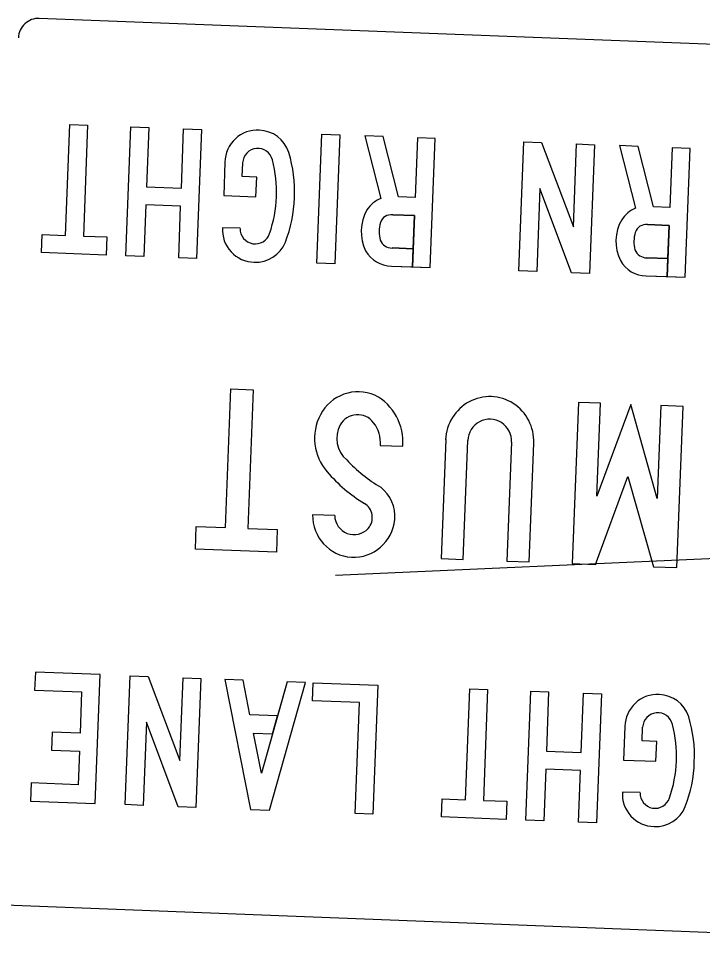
# Model space of a CAD drawing. Extents: x 2096670 to 2098561, y 684033 to 689893.
# Drawn here: x 2097454.9 to 2097503.3, y 686613.6 to 686678.6 of the extents above; entities that cross this region are included whole.
import ezdxf

# ---------------------------------------------------------------- set-up
doc = ezdxf.new("R2010")
doc.units = 0
doc.layers.add('Prop Sign E Right Lane Must Turn Right CELL', color=7, linetype='Continuous')
doc.layers.add('Scratch_Level_3', color=7, linetype='Continuous')

msp = doc.modelspace()

# ---------------------------------------------------------------- linework, layer by layer
at = {"layer": 'Prop Sign E Right Lane Must Turn Right CELL'}
for p, q in [((2097516.264, 686676.309), (2097456.373, 686678.618)), ((2097479.405, 686670.308), (2097480.535, 686665.878)), ((2097497.438, 686669.613), (2097498.571, 686665.183)), ((2097469.513, 686668.45), (2097469.513, 686668.45)), ((2097469.513, 686668.45), (2097469.513, 686668.45)), ((2097469.513, 686668.45), (2097469.513, 686668.45)), ((2097470.588, 686663.765), (2097469.334, 686663.808)), ((2097470.588, 686663.765), (2097469.334, 686663.808)), ((2097470.588, 686663.765), (2097469.334, 686663.808)), ((2097480.51, 686648.4), (2097482.098, 686648.339)), ((2097480.51, 686648.4), (2097482.098, 686648.339)), ((2097480.51, 686648.4), (2097482.098, 686648.339)), ((2097491.047, 686640.154), (2097491.371, 686648.568)), ((2097491.047, 686640.154), (2097491.371, 686648.568)), ((2097491.047, 686640.154), (2097491.371, 686648.568)), ((2097477.28, 686643.435), (2097475.717, 686643.496)), ((2097477.28, 686643.435), (2097475.717, 686643.496)), ((2097477.28, 686643.435), (2097475.717, 686643.496)), ((2097497.826, 686628.513), (2097497.826, 686628.513)), ((2097497.826, 686628.513), (2097497.826, 686628.513)), ((2097497.826, 686628.513), (2097497.826, 686628.513)), ((2097498.895, 686623.826), (2097497.647, 686623.868)), ((2097498.895, 686623.826), (2097497.647, 686623.868)), ((2097498.895, 686623.826), (2097497.647, 686623.868)), ((2097453.954, 686615.876), (2097513.846, 686613.567))]:
    msp.add_line(p, q, dxfattribs=at)
for points in [[(2097459.492, 686663.217), (2097461.154, 686663.153), (2097461.104, 686661.874), (2097456.521, 686662.05), (2097456.571, 686663.329), (2097458.233, 686663.265), (2097458.535, 686671.113), (2097459.794, 686671.064)], [(2097459.492, 686663.217), (2097461.154, 686663.153), (2097461.104, 686661.874), (2097456.521, 686662.05), (2097456.571, 686663.329), (2097458.233, 686663.265), (2097458.535, 686671.113), (2097459.794, 686671.064)], [(2097459.492, 686663.217), (2097461.154, 686663.153), (2097461.104, 686661.874), (2097456.521, 686662.05), (2097456.571, 686663.329), (2097458.233, 686663.265), (2097458.535, 686671.113), (2097459.794, 686671.064)], [(2097467.496, 686661.627), (2097466.237, 686661.676), (2097466.377, 686665.326), (2097463.904, 686665.422), (2097463.763, 686661.771), (2097462.504, 686661.82), (2097462.856, 686670.946), (2097464.115, 686670.898), (2097463.953, 686666.701), (2097466.427, 686666.605), (2097466.588, 686670.802), (2097467.848, 686670.754)], [(2097467.496, 686661.627), (2097466.237, 686661.676), (2097466.377, 686665.326), (2097463.904, 686665.422), (2097463.763, 686661.771), (2097462.504, 686661.82), (2097462.856, 686670.946), (2097464.115, 686670.898), (2097463.953, 686666.701), (2097466.427, 686666.605), (2097466.588, 686670.802), (2097467.848, 686670.754)], [(2097467.496, 686661.627), (2097466.237, 686661.676), (2097466.377, 686665.326), (2097463.904, 686665.422), (2097463.763, 686661.771), (2097462.504, 686661.82), (2097462.856, 686670.946), (2097464.115, 686670.898), (2097463.953, 686666.701), (2097466.427, 686666.605), (2097466.588, 686670.802), (2097467.848, 686670.754)], [(2097477.281, 686661.25), (2097476.025, 686661.299), (2097476.377, 686670.425), (2097477.633, 686670.377)], [(2097477.281, 686661.25), (2097476.025, 686661.299), (2097476.377, 686670.425), (2097477.633, 686670.377)], [(2097477.281, 686661.25), (2097476.025, 686661.299), (2097476.377, 686670.425), (2097477.633, 686670.377)], [(2097494.05, 686660.604), (2097491.803, 686666.575), (2097491.577, 686660.699), (2097490.315, 686660.748), (2097490.667, 686669.874), (2097491.929, 686669.825), (2097494.173, 686663.863), (2097494.399, 686669.73), (2097495.658, 686669.682), (2097495.306, 686660.555)], [(2097494.05, 686660.604), (2097491.803, 686666.575), (2097491.577, 686660.699), (2097490.315, 686660.748), (2097490.667, 686669.874), (2097491.929, 686669.825), (2097494.173, 686663.863), (2097494.399, 686669.73), (2097495.658, 686669.682), (2097495.306, 686660.555)], [(2097494.05, 686660.604), (2097491.803, 686666.575), (2097491.577, 686660.699), (2097490.315, 686660.748), (2097490.667, 686669.874), (2097491.929, 686669.825), (2097494.173, 686663.863), (2097494.399, 686669.73), (2097495.658, 686669.682), (2097495.306, 686660.555)], [(2097471.135, 686642.521), (2097473.213, 686642.441), (2097473.152, 686640.844), (2097467.42, 686641.065), (2097467.481, 686642.662), (2097469.56, 686642.582), (2097469.938, 686652.393), (2097471.513, 686652.332)], [(2097471.135, 686642.521), (2097473.213, 686642.441), (2097473.152, 686640.844), (2097467.42, 686641.065), (2097467.481, 686642.662), (2097469.56, 686642.582), (2097469.938, 686652.393), (2097471.513, 686652.332)], [(2097471.135, 686642.521), (2097473.213, 686642.441), (2097473.152, 686640.844), (2097467.42, 686641.065), (2097467.481, 686642.662), (2097469.56, 686642.582), (2097469.938, 686652.393), (2097471.513, 686652.332)], [(2097498.233, 686651.302), (2097495.845, 686644.816), (2097496.098, 686651.385), (2097494.526, 686651.445), (2097494.086, 686640.037), (2097495.743, 686639.973), (2097498.037, 686646.204), (2097499.844, 686639.815), (2097501.5, 686639.751), (2097501.94, 686651.159), (2097500.365, 686651.22), (2097500.112, 686644.651)], [(2097498.233, 686651.302), (2097495.845, 686644.816), (2097496.098, 686651.385), (2097494.526, 686651.445), (2097494.086, 686640.037), (2097495.743, 686639.973), (2097498.037, 686646.204), (2097499.844, 686639.815), (2097501.5, 686639.751), (2097501.94, 686651.159), (2097500.365, 686651.22), (2097500.112, 686644.651)], [(2097498.233, 686651.302), (2097495.845, 686644.816), (2097496.098, 686651.385), (2097494.526, 686651.445), (2097494.086, 686640.037), (2097495.743, 686639.973), (2097498.037, 686646.204), (2097499.844, 686639.815), (2097501.5, 686639.751), (2097501.94, 686651.159), (2097500.365, 686651.22), (2097500.112, 686644.651)], [(2097459.368, 686630.955), (2097459.255, 686628.036), (2097457.289, 686628.112), (2097457.24, 686626.833), (2097459.206, 686626.758), (2097459.115, 686624.386), (2097455.788, 686624.514), (2097455.739, 686623.235), (2097460.325, 686623.059), (2097460.676, 686632.185), (2097456.091, 686632.362), (2097456.041, 686631.083)], [(2097459.368, 686630.955), (2097459.255, 686628.036), (2097457.289, 686628.112), (2097457.24, 686626.833), (2097459.206, 686626.758), (2097459.115, 686624.386), (2097455.788, 686624.514), (2097455.739, 686623.235), (2097460.325, 686623.059), (2097460.676, 686632.185), (2097456.091, 686632.362), (2097456.041, 686631.083)], [(2097459.368, 686630.955), (2097459.255, 686628.036), (2097457.289, 686628.112), (2097457.24, 686626.833), (2097459.206, 686626.758), (2097459.115, 686624.386), (2097455.788, 686624.514), (2097455.739, 686623.235), (2097460.325, 686623.059), (2097460.676, 686632.185), (2097456.091, 686632.362), (2097456.041, 686631.083)], [(2097466.2, 686622.832), (2097463.948, 686628.803), (2097463.722, 686622.928), (2097462.46, 686622.976), (2097462.811, 686632.103), (2097464.073, 686632.054), (2097466.32, 686626.091), (2097466.547, 686631.959), (2097467.803, 686631.91), (2097467.451, 686622.784)], [(2097466.2, 686622.832), (2097463.948, 686628.803), (2097463.722, 686622.928), (2097462.46, 686622.976), (2097462.811, 686632.103), (2097464.073, 686632.054), (2097466.32, 686626.091), (2097466.547, 686631.959), (2097467.803, 686631.91), (2097467.451, 686622.784)], [(2097466.2, 686622.832), (2097463.948, 686628.803), (2097463.722, 686622.928), (2097462.46, 686622.976), (2097462.811, 686632.103), (2097464.073, 686632.054), (2097466.32, 686626.091), (2097466.547, 686631.959), (2097467.803, 686631.91), (2097467.451, 686622.784)], [(2097471.278, 686629.328), (2097470.792, 686631.795), (2097469.496, 686631.845), (2097471.321, 686622.635), (2097472.671, 686622.583), (2097475.203, 686631.625), (2097473.907, 686631.675), (2097473.23, 686629.252)], [(2097472.876, 686627.988), (2097473.23, 686629.252), (2097471.278, 686629.328), (2097470.792, 686631.795), (2097469.496, 686631.845), (2097471.321, 686622.635), (2097472.671, 686622.583), (2097475.203, 686631.625), (2097473.907, 686631.675), (2097472.098, 686625.208), (2097471.535, 686628.04)], [(2097472.876, 686627.988), (2097473.23, 686629.252), (2097471.278, 686629.328), (2097470.792, 686631.795), (2097469.496, 686631.845), (2097471.321, 686622.635), (2097472.671, 686622.583), (2097475.203, 686631.625), (2097473.907, 686631.675), (2097472.098, 686625.208), (2097471.535, 686628.04)], [(2097479.983, 686622.301), (2097478.724, 686622.349), (2097479.027, 686630.197), (2097475.7, 686630.325), (2097475.749, 686631.604), (2097480.335, 686631.427)], [(2097479.983, 686622.301), (2097478.724, 686622.349), (2097479.027, 686630.197), (2097475.7, 686630.325), (2097475.749, 686631.604), (2097480.335, 686631.427)], [(2097479.983, 686622.301), (2097478.724, 686622.349), (2097479.027, 686630.197), (2097475.7, 686630.325), (2097475.749, 686631.604), (2097480.335, 686631.427)], [(2097487.804, 686623.277), (2097489.463, 686623.213), (2097489.414, 686621.934), (2097484.831, 686622.111), (2097484.88, 686623.39), (2097486.542, 686623.326), (2097486.845, 686631.173), (2097488.106, 686631.125)], [(2097487.804, 686623.277), (2097489.463, 686623.213), (2097489.414, 686621.934), (2097484.831, 686622.111), (2097484.88, 686623.39), (2097486.542, 686623.326), (2097486.845, 686631.173), (2097488.106, 686631.125)], [(2097487.804, 686623.277), (2097489.463, 686623.213), (2097489.414, 686621.934), (2097484.831, 686622.111), (2097484.88, 686623.39), (2097486.542, 686623.326), (2097486.845, 686631.173), (2097488.106, 686631.125)], [(2097495.805, 686621.688), (2097494.546, 686621.736), (2097494.687, 686625.387), (2097492.214, 686625.482), (2097492.073, 686621.832), (2097490.816, 686621.88), (2097491.168, 686631.007), (2097492.425, 686630.958), (2097492.263, 686626.761), (2097494.736, 686626.666), (2097494.898, 686630.863), (2097496.157, 686630.814)], [(2097495.805, 686621.688), (2097494.546, 686621.736), (2097494.687, 686625.387), (2097492.214, 686625.482), (2097492.073, 686621.832), (2097490.816, 686621.88), (2097491.168, 686631.007), (2097492.425, 686630.958), (2097492.263, 686626.761), (2097494.736, 686626.666), (2097494.898, 686630.863), (2097496.157, 686630.814)], [(2097495.805, 686621.688), (2097494.546, 686621.736), (2097494.687, 686625.387), (2097492.214, 686625.482), (2097492.073, 686621.832), (2097490.816, 686621.88), (2097491.168, 686631.007), (2097492.425, 686630.958), (2097492.263, 686626.761), (2097494.736, 686626.666), (2097494.898, 686630.863), (2097496.157, 686630.814)], [(2097472.098, 686625.208), (2097471.535, 686628.04), (2097472.876, 686627.988)]]:
    msp.add_lwpolyline(points, close=True, dxfattribs=at)
for points in [[(2097481.293, 686661.095), (2097484.042, 686660.989), (2097484.394, 686670.116), (2097483.134, 686670.165), (2097482.972, 686665.939), (2097481.808, 686665.984), (2097480.718, 686670.258), (2097479.405, 686670.308)], [(2097484.394, 686670.116), (2097483.134, 686670.165), (2097482.972, 686665.939), (2097481.808, 686665.984), (2097480.718, 686670.258), (2097479.405, 686670.308), (2097480.535, 686665.878)], [(2097484.394, 686670.116), (2097483.134, 686670.165), (2097482.972, 686665.939), (2097481.808, 686665.984), (2097480.718, 686670.258), (2097479.405, 686670.308), (2097480.535, 686665.878)], [(2097481.387, 686664.72), (2097482.922, 686664.66), (2097482.783, 686661.038), (2097484.042, 686660.989), (2097484.394, 686670.116)], [(2097481.387, 686664.72), (2097482.922, 686664.66), (2097482.783, 686661.038), (2097484.042, 686660.989), (2097484.394, 686670.116)], [(2097499.329, 686660.4), (2097502.078, 686660.294), (2097502.43, 686669.421), (2097501.171, 686669.469), (2097501.008, 686665.244), (2097499.847, 686665.289), (2097498.754, 686669.562), (2097497.438, 686669.613)], [(2097502.43, 686669.421), (2097501.171, 686669.469), (2097501.008, 686665.244), (2097499.847, 686665.289), (2097498.754, 686669.562), (2097497.438, 686669.613), (2097498.571, 686665.183)], [(2097502.43, 686669.421), (2097501.171, 686669.469), (2097501.008, 686665.244), (2097499.847, 686665.289), (2097498.754, 686669.562), (2097497.438, 686669.613), (2097498.571, 686665.183)], [(2097499.423, 686664.024), (2097500.958, 686663.965), (2097500.819, 686660.343), (2097502.078, 686660.294), (2097502.43, 686669.421)], [(2097499.423, 686664.024), (2097500.958, 686663.965), (2097500.819, 686660.343), (2097502.078, 686660.294), (2097502.43, 686669.421)], [(2097469.513, 686668.45), (2097469.422, 686666.075), (2097471.706, 686665.987), (2097471.76, 686667.387), (2097470.729, 686667.427), (2097470.767, 686668.399)], [(2097469.513, 686668.45), (2097469.422, 686666.075), (2097471.706, 686665.987), (2097471.76, 686667.387), (2097470.729, 686667.427), (2097470.767, 686668.399)], [(2097469.513, 686668.45), (2097469.422, 686666.075), (2097471.706, 686665.987), (2097471.76, 686667.387), (2097470.729, 686667.427), (2097470.767, 686668.399)], [(2097481.342, 686662.374), (2097482.832, 686662.317), (2097482.922, 686664.66), (2097481.387, 686664.72)], [(2097499.378, 686661.679), (2097500.868, 686661.622), (2097500.958, 686663.965), (2097499.423, 686664.024)], [(2097481.293, 686661.095), (2097482.783, 686661.038), (2097482.832, 686662.317), (2097481.342, 686662.374)], [(2097481.293, 686661.095), (2097482.783, 686661.038), (2097482.832, 686662.317), (2097481.342, 686662.374)], [(2097499.329, 686660.4), (2097500.819, 686660.343), (2097500.868, 686661.622), (2097499.378, 686661.679)], [(2097499.329, 686660.4), (2097500.819, 686660.343), (2097500.868, 686661.622), (2097499.378, 686661.679)], [(2097485.138, 686648.808), (2097484.813, 686640.395), (2097486.385, 686640.334), (2097486.71, 686648.748)], [(2097485.138, 686648.808), (2097484.813, 686640.395), (2097486.385, 686640.334), (2097486.71, 686648.748)], [(2097485.138, 686648.808), (2097484.813, 686640.395), (2097486.385, 686640.334), (2097486.71, 686648.748)], [(2097489.8, 686648.629), (2097489.475, 686640.215), (2097491.047, 686640.154)], [(2097489.8, 686648.629), (2097489.475, 686640.215), (2097491.047, 686640.154)], [(2097489.8, 686648.629), (2097489.475, 686640.215), (2097491.047, 686640.154)], [(2097497.826, 686628.513), (2097497.734, 686626.136), (2097500.018, 686626.048), (2097500.072, 686627.447), (2097499.036, 686627.487), (2097499.073, 686628.459)], [(2097497.826, 686628.513), (2097497.734, 686626.136), (2097500.018, 686626.048), (2097500.072, 686627.447), (2097499.036, 686627.487), (2097499.073, 686628.459)], [(2097497.826, 686628.513), (2097497.734, 686626.136), (2097500.018, 686626.048), (2097500.072, 686627.447), (2097499.036, 686627.487), (2097499.073, 686628.459)]]:
    msp.add_lwpolyline(points, dxfattribs=at)
msp.add_arc((2097456.317, 686677.192), 1.427, 87.79226, 177.79226, dxfattribs=at)
for centre, major_axis, start_param, end_param in [((2097471.787, 686668.4), (-0.089, -2.308), 3.11262, 4.729628), ((2097471.787, 686668.4), (-0.089, -2.308), 3.11262, 4.729628), ((2097471.787, 686668.4), (-0.089, -2.308), 3.11262, 4.729628), ((2097471.883, 686668.409), (-0.088, -2.295), 1.927774, 3.154542), ((2097471.883, 686668.409), (-0.088, -2.295), 1.927774, 3.154542), ((2097471.883, 686668.409), (-0.088, -2.295), 1.927774, 3.154542), ((2097471.836, 686668.327), (-0.042, -1.09), 1.859856, 4.686513), ((2097471.836, 686668.327), (-0.042, -1.09), 1.859856, 4.686513), ((2097471.836, 686668.327), (-0.042, -1.09), 1.859856, 4.686513), ((2097465.193, 686666.368), (-0.362, -9.379), 1.562068, 1.907322), ((2097465.193, 686666.368), (-0.362, -9.379), 1.562068, 1.907322), ((2097465.193, 686666.368), (-0.362, -9.379), 1.562068, 1.907322), ((2097463.463, 686666.176), (-0.38, -9.849), 1.589085, 1.856981), ((2097463.463, 686666.176), (-0.38, -9.849), 1.589085, 1.856981), ((2097463.463, 686666.176), (-0.38, -9.849), 1.589085, 1.856981), ((2097463.477, 686666.536), (-0.38, -9.849), 1.284612, 1.552508), ((2097463.477, 686666.536), (-0.38, -9.849), 1.284612, 1.552508), ((2097463.477, 686666.536), (-0.38, -9.849), 1.284612, 1.552508), ((2097465.188, 686666.211), (-0.362, -9.377), 1.234252, 1.578781), ((2097465.188, 686666.211), (-0.362, -9.377), 1.234252, 1.578781), ((2097465.188, 686666.211), (-0.362, -9.377), 1.234252, 1.578781), ((2097481.345, 686663.868), (-0.084, -2.169), 3.569693, 4.167803), ((2097481.345, 686663.868), (-0.084, -2.169), 3.569693, 4.167803), ((2097481.345, 686663.868), (-0.084, -2.169), 3.569693, 4.167803), ((2097482.155, 686663.532), (-0.117, -3.045), 4.22428, 5.21411), ((2097482.155, 686663.532), (-0.117, -3.045), 4.22428, 5.21411), ((2097482.155, 686663.532), (-0.117, -3.045), 4.22428, 5.21411), ((2097499.38, 686663.174), (-0.084, -2.169), 3.569693, 4.167803), ((2097499.38, 686663.174), (-0.084, -2.169), 3.569693, 4.167803), ((2097499.38, 686663.174), (-0.084, -2.169), 3.569693, 4.167803), ((2097481.284, 686663.899), (-0.032, -0.824), 3.056737, 4.417555), ((2097481.284, 686663.899), (-0.032, -0.824), 3.056737, 4.417555), ((2097481.284, 686663.899), (-0.032, -0.824), 3.056737, 4.417555), ((2097471.605, 686663.678), (-0.089, -2.308), 4.69515, 6.312158), ((2097471.605, 686663.678), (-0.089, -2.308), 4.69515, 6.312158), ((2097471.605, 686663.678), (-0.089, -2.308), 4.69515, 6.312158), ((2097471.659, 686663.748), (-0.042, -1.09), 4.738265, 7.564922), ((2097471.659, 686663.748), (-0.042, -1.09), 4.738265, 7.564922), ((2097471.659, 686663.748), (-0.042, -1.09), 4.738265, 7.564922), ((2097482.748, 686663.516), (-0.091, -2.356), 4.469957, 5.002454), ((2097482.748, 686663.516), (-0.091, -2.356), 4.469957, 5.002454), ((2097482.748, 686663.516), (-0.091, -2.356), 4.469957, 5.002454), ((2097500.19, 686662.837), (-0.117, -3.045), 4.22428, 5.21411), ((2097500.19, 686662.837), (-0.117, -3.045), 4.22428, 5.21411), ((2097500.19, 686662.837), (-0.117, -3.045), 4.22428, 5.21411), ((2097499.319, 686663.204), (-0.032, -0.824), 3.056737, 4.417555), ((2097499.319, 686663.204), (-0.032, -0.824), 3.056737, 4.417555), ((2097499.319, 686663.204), (-0.032, -0.824), 3.056737, 4.417555), ((2097500.783, 686662.821), (-0.091, -2.356), 4.469957, 5.002454), ((2097500.783, 686662.821), (-0.091, -2.356), 4.469957, 5.002454), ((2097500.783, 686662.821), (-0.091, -2.356), 4.469957, 5.002454), ((2097471.7, 686663.662), (-0.088, -2.295), 6.270236, 7.497004), ((2097471.7, 686663.662), (-0.088, -2.295), 6.270236, 7.497004), ((2097471.7, 686663.662), (-0.088, -2.295), 6.270236, 7.497004), ((2097481.345, 686663.31), (-0.036, -0.94), 5.168949, 6.317293), ((2097481.345, 686663.31), (-0.036, -0.94), 5.168949, 6.317293), ((2097481.345, 686663.31), (-0.036, -0.94), 5.168949, 6.317293), ((2097481.332, 686663.287), (-0.085, -2.194), 5.284461, 6.303565), ((2097481.332, 686663.287), (-0.085, -2.194), 5.284461, 6.303565), ((2097481.332, 686663.287), (-0.085, -2.194), 5.284461, 6.303565), ((2097499.38, 686662.615), (-0.036, -0.94), 5.168949, 6.317293), ((2097499.38, 686662.615), (-0.036, -0.94), 5.168949, 6.317293), ((2097499.38, 686662.615), (-0.036, -0.94), 5.168949, 6.317293), ((2097499.367, 686662.592), (-0.085, -2.194), 5.284461, 6.303565), ((2097499.367, 686662.592), (-0.085, -2.194), 5.284461, 6.303565), ((2097499.367, 686662.592), (-0.085, -2.194), 5.284461, 6.303565), ((2097478.952, 686649.089), (-0.12, -3.104), 2.786047, 4.251692), ((2097478.952, 686649.089), (-0.12, -3.104), 2.786047, 4.251692), ((2097478.952, 686649.089), (-0.12, -3.104), 2.786047, 4.251692), ((2097478.435, 686648.645), (-0.144, -3.729), 1.526364, 2.701682), ((2097478.435, 686648.645), (-0.144, -3.729), 1.526364, 2.701682), ((2097478.435, 686648.645), (-0.144, -3.729), 1.526364, 2.701682), ((2097488.253, 686648.684), (-0.122, -3.166), 1.570796, 4.712389), ((2097488.253, 686648.684), (-0.122, -3.166), 1.570796, 4.712389), ((2097488.253, 686648.684), (-0.122, -3.166), 1.570796, 4.712389), ((2097479.343, 686648.911), (-0.136, -3.537), 4.260987, 5.485755), ((2097479.343, 686648.911), (-0.136, -3.537), 4.260987, 5.485755), ((2097479.343, 686648.911), (-0.136, -3.537), 4.260987, 5.485755), ((2097478.896, 686649.126), (-0.056, -1.448), 2.261787, 4.23006), ((2097478.896, 686649.126), (-0.056, -1.448), 2.261787, 4.23006), ((2097478.896, 686649.126), (-0.056, -1.448), 2.261787, 4.23006), ((2097488.253, 686648.684), (-0.06, -1.569), 1.570796, 4.712389), ((2097488.253, 686648.684), (-0.06, -1.569), 1.570796, 4.712389), ((2097488.253, 686648.684), (-0.06, -1.569), 1.570796, 4.712389), ((2097479.37, 686648.906), (-0.076, -1.975), 4.254409, 5.632398), ((2097479.37, 686648.906), (-0.076, -1.975), 4.254409, 5.632398), ((2097479.37, 686648.906), (-0.076, -1.975), 4.254409, 5.632398), ((2097478.28, 686648.59), (-0.088, -2.271), 1.524757, 2.28214), ((2097478.28, 686648.59), (-0.088, -2.271), 1.524757, 2.28214), ((2097478.28, 686648.59), (-0.088, -2.271), 1.524757, 2.28214), ((2097486.36, 686655.388), (-0.446, -11.557), 5.515137, 5.786988), ((2097486.36, 686655.388), (-0.446, -11.557), 5.515137, 5.786988), ((2097486.36, 686655.388), (-0.446, -11.557), 5.515137, 5.786988), ((2097484.927, 686653.697), (-0.422, -10.946), 5.462886, 5.782242), ((2097484.927, 686653.697), (-0.422, -10.946), 5.462886, 5.782242), ((2097484.927, 686653.697), (-0.422, -10.946), 5.462886, 5.782242), ((2097478.923, 686643.346), (-0.102, -2.658), 1.534831, 2.511766), ((2097478.923, 686643.346), (-0.102, -2.658), 1.534831, 2.511766), ((2097478.923, 686643.346), (-0.102, -2.658), 1.534831, 2.511766), ((2097478.813, 686643.301), (-0.044, -1.148), 0.87378, 2.656959), ((2097478.813, 686643.301), (-0.044, -1.148), 0.87378, 2.656959), ((2097478.813, 686643.301), (-0.044, -1.148), 0.87378, 2.656959), ((2097478.633, 686643.449), (-0.114, -2.96), 4.736267, 7.790596), ((2097478.633, 686643.449), (-0.114, -2.96), 4.736267, 7.790596), ((2097478.633, 686643.449), (-0.114, -2.96), 4.736267, 7.790596), ((2097478.65, 686643.481), (-0.054, -1.392), 4.786904, 7.140738), ((2097478.65, 686643.481), (-0.054, -1.392), 4.786904, 7.140738), ((2097478.65, 686643.481), (-0.054, -1.392), 4.786904, 7.140738), ((2097500.096, 686628.463), (-0.089, -2.308), 3.11262, 4.729628), ((2097500.096, 686628.463), (-0.089, -2.308), 3.11262, 4.729628), ((2097500.096, 686628.463), (-0.089, -2.308), 3.11262, 4.729628), ((2097500.192, 686628.471), (-0.088, -2.295), 1.927774, 3.154542), ((2097500.192, 686628.471), (-0.088, -2.295), 1.927774, 3.154542), ((2097500.192, 686628.471), (-0.088, -2.295), 1.927774, 3.154542), ((2097500.145, 686628.389), (-0.042, -1.09), 1.859856, 4.686513), ((2097500.145, 686628.389), (-0.042, -1.09), 1.859856, 4.686513), ((2097500.145, 686628.389), (-0.042, -1.09), 1.859856, 4.686513), ((2097491.772, 686626.239), (-0.38, -9.849), 1.589085, 1.856981), ((2097491.772, 686626.239), (-0.38, -9.849), 1.589085, 1.856981), ((2097491.772, 686626.239), (-0.38, -9.849), 1.589085, 1.856981), ((2097493.501, 686626.431), (-0.362, -9.379), 1.562068, 1.907322), ((2097493.501, 686626.431), (-0.362, -9.379), 1.562068, 1.907322), ((2097493.501, 686626.431), (-0.362, -9.379), 1.562068, 1.907322), ((2097491.786, 686626.599), (-0.38, -9.849), 1.284612, 1.552508), ((2097491.786, 686626.599), (-0.38, -9.849), 1.284612, 1.552508), ((2097491.786, 686626.599), (-0.38, -9.849), 1.284612, 1.552508), ((2097493.497, 686626.274), (-0.362, -9.377), 1.234252, 1.578781), ((2097493.497, 686626.274), (-0.362, -9.377), 1.234252, 1.578781), ((2097493.497, 686626.274), (-0.362, -9.377), 1.234252, 1.578781), ((2097499.914, 686623.741), (-0.089, -2.308), 4.69515, 6.312158), ((2097499.914, 686623.741), (-0.089, -2.308), 4.69515, 6.312158), ((2097499.914, 686623.741), (-0.089, -2.308), 4.69515, 6.312158), ((2097499.968, 686623.81), (-0.042, -1.09), 4.738265, 7.564922), ((2097499.968, 686623.81), (-0.042, -1.09), 4.738265, 7.564922), ((2097499.968, 686623.81), (-0.042, -1.09), 4.738265, 7.564922), ((2097500.009, 686623.725), (-0.088, -2.295), 6.270236, 7.497004), ((2097500.009, 686623.725), (-0.088, -2.295), 6.270236, 7.497004), ((2097500.009, 686623.725), (-0.088, -2.295), 6.270236, 7.497004)]:
    msp.add_ellipse(centre, major_axis=major_axis, ratio=0.985, start_param=start_param, end_param=end_param, dxfattribs=at)
at = {"layer": 'Scratch_Level_3'}
msp.add_line((2097477.343, 686639.208), (2097610.42, 686645.226), dxfattribs=at)

doc.saveas('drawing.dxf')
